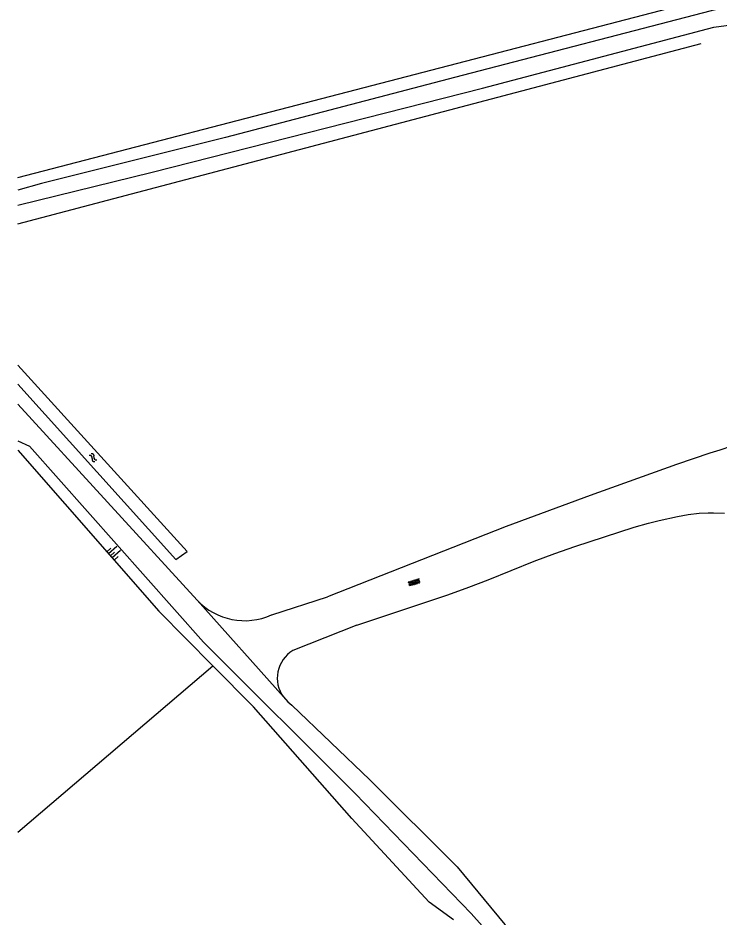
# Model space of a CAD drawing. Extents: x 130998 to 133001, y 398999 to 403002.
# Drawn here: x 131000 to 131126.9, y 400092.8 to 400255.4 of the extents above; entities that cross this region are included whole.
import ezdxf

# ---------------------------------------------------------------- set-up
doc = ezdxf.new("R2010")
doc.units = 0
for name, color, linetype in [('gg-knt-BGT kruinlijn', 7, 'Continuous'), ('gg-knt-onverhard', 7, 'Continuous'), ('gg-kntw-bovenkant insteek waterloop', 7, 'Continuous'), ('gg-kntw-midden sloot', 7, 'Continuous'), ('gt-grn-groengrens', 7, 'Continuous'), ('gt-grn-weggrens', 7, 'Continuous'), ('gt-symb-overige verharding', 7, 'Continuous'), ('gt-symb-talud symbool', 7, 'Continuous'), ('gt-symb-watersymbool', 7, 'Continuous')]:
    doc.layers.add(name, color=color, linetype=linetype)

# ---------------------------------------------------------------- blocks, each defined once
blk = doc.blocks.new('gt0-OVH')
at = {"layer": 'gt-symb-overige verharding'}
for points in [[(-0.97, 0.3), (-0.97, 0.31), (-0.96, 0.32), (-0.97, 0.33), (-0.97, 0.34), (-0.98, 0.35), (-0.99, 0.35), (-1, 0.36), (-1.01, 0.35), (-1.02, 0.35), (-1.03, 0.34), (-1.03, 0.33), (-1.04, 0.32), (-1.03, 0.31), (-1.03, 0.3), (-1.02, 0.29), (-1.01, 0.29), (-1, 0.28), (-0.99, 0.29), (-0.98, 0.29)], [(-0.87, 0.11), (-0.87, 0.12), (-0.86, 0.13), (-0.87, 0.14), (-0.87, 0.15), (-0.88, 0.16), (-0.89, 0.16), (-0.9, 0.16), (-0.91, 0.16), (-0.92, 0.16), (-0.93, 0.15), (-0.93, 0.14), (-0.94, 0.13), (-0.93, 0.12), (-0.93, 0.11), (-0.92, 0.1), (-0.91, 0.09), (-0.9, 0.09), (-0.89, 0.09), (-0.88, 0.1)], [(-0.77, 0.3), (-0.77, 0.31), (-0.76, 0.32), (-0.77, 0.33), (-0.77, 0.34), (-0.78, 0.35), (-0.79, 0.35), (-0.8, 0.36), (-0.81, 0.35), (-0.82, 0.35), (-0.83, 0.34), (-0.83, 0.33), (-0.84, 0.32), (-0.83, 0.31), (-0.83, 0.3), (-0.82, 0.29), (-0.81, 0.29), (-0.8, 0.28), (-0.79, 0.29), (-0.78, 0.29)], [(-0.67, 0.11), (-0.67, 0.12), (-0.66, 0.13), (-0.67, 0.14), (-0.67, 0.15), (-0.68, 0.16), (-0.69, 0.16), (-0.7, 0.16), (-0.71, 0.16), (-0.72, 0.16), (-0.73, 0.15), (-0.73, 0.14), (-0.74, 0.13), (-0.73, 0.12), (-0.73, 0.11), (-0.72, 0.1), (-0.71, 0.09), (-0.7, 0.09), (-0.69, 0.09), (-0.68, 0.1)], [(-0.57, 0.3), (-0.57, 0.31), (-0.56, 0.32), (-0.57, 0.33), (-0.57, 0.34), (-0.58, 0.35), (-0.59, 0.35), (-0.6, 0.36), (-0.61, 0.35), (-0.62, 0.35), (-0.63, 0.34), (-0.63, 0.33), (-0.64, 0.32), (-0.63, 0.31), (-0.63, 0.3), (-0.62, 0.29), (-0.61, 0.29), (-0.6, 0.28), (-0.59, 0.29), (-0.58, 0.29)], [(-0.47, 0.11), (-0.47, 0.12), (-0.46, 0.13), (-0.47, 0.14), (-0.47, 0.15), (-0.48, 0.16), (-0.49, 0.16), (-0.5, 0.16), (-0.51, 0.16), (-0.52, 0.16), (-0.53, 0.15), (-0.53, 0.14), (-0.54, 0.13), (-0.53, 0.12), (-0.53, 0.11), (-0.52, 0.1), (-0.51, 0.09), (-0.5, 0.09), (-0.49, 0.09), (-0.48, 0.1)], [(-0.37, 0.3), (-0.37, 0.31), (-0.36, 0.32), (-0.37, 0.33), (-0.37, 0.34), (-0.38, 0.35), (-0.39, 0.35), (-0.4, 0.36), (-0.41, 0.35), (-0.42, 0.35), (-0.43, 0.34), (-0.43, 0.33), (-0.44, 0.32), (-0.43, 0.31), (-0.43, 0.3), (-0.42, 0.29), (-0.41, 0.29), (-0.4, 0.28), (-0.39, 0.29), (-0.38, 0.29)], [(-0.27, 0.11), (-0.27, 0.12), (-0.26, 0.13), (-0.27, 0.14), (-0.27, 0.15), (-0.28, 0.16), (-0.29, 0.16), (-0.3, 0.16), (-0.31, 0.16), (-0.32, 0.16), (-0.33, 0.15), (-0.33, 0.14), (-0.34, 0.13), (-0.33, 0.12), (-0.33, 0.11), (-0.32, 0.1), (-0.31, 0.09), (-0.3, 0.09), (-0.29, 0.09), (-0.28, 0.1)], [(-0.17, 0.3), (-0.17, 0.31), (-0.16, 0.32), (-0.17, 0.33), (-0.17, 0.34), (-0.18, 0.35), (-0.19, 0.35), (-0.2, 0.36), (-0.21, 0.35), (-0.22, 0.35), (-0.23, 0.34), (-0.23, 0.33), (-0.24, 0.32), (-0.23, 0.31), (-0.23, 0.3), (-0.22, 0.29), (-0.21, 0.29), (-0.2, 0.28), (-0.19, 0.29), (-0.18, 0.29)], [(-0.07, 0.11), (-0.07, 0.12), (-0.06, 0.13), (-0.07, 0.14), (-0.07, 0.15), (-0.08, 0.16), (-0.09, 0.16), (-0.1, 0.16), (-0.11, 0.16), (-0.12, 0.16), (-0.13, 0.15), (-0.13, 0.14), (-0.14, 0.13), (-0.13, 0.12), (-0.13, 0.11), (-0.12, 0.1), (-0.11, 0.09), (-0.1, 0.09), (-0.09, 0.09), (-0.08, 0.1)], [(0.03, 0.3), (0.03, 0.31), (0.04, 0.32), (0.03, 0.33), (0.03, 0.34), (0.02, 0.35), (0.01, 0.35), (0, 0.36), (-0.01, 0.35), (-0.02, 0.35), (-0.03, 0.34), (-0.03, 0.33), (-0.04, 0.32), (-0.03, 0.31), (-0.03, 0.3), (-0.02, 0.29), (-0.01, 0.29), (0, 0.28), (0.01, 0.29), (0.02, 0.29)], [(0.13, 0.11), (0.13, 0.12), (0.14, 0.13), (0.13, 0.14), (0.13, 0.15), (0.12, 0.16), (0.11, 0.16), (0.1, 0.16), (0.09, 0.16), (0.08, 0.16), (0.07, 0.15), (0.07, 0.14), (0.06, 0.13), (0.07, 0.12), (0.07, 0.11), (0.08, 0.1), (0.09, 0.09), (0.1, 0.09), (0.11, 0.09), (0.12, 0.1)], [(0.23, 0.3), (0.23, 0.31), (0.24, 0.32), (0.23, 0.33), (0.23, 0.34), (0.22, 0.35), (0.21, 0.35), (0.2, 0.36), (0.19, 0.35), (0.18, 0.35), (0.17, 0.34), (0.17, 0.33), (0.16, 0.32), (0.17, 0.31), (0.17, 0.3), (0.18, 0.29), (0.19, 0.29), (0.2, 0.28), (0.21, 0.29), (0.22, 0.29)], [(0.33, 0.11), (0.33, 0.12), (0.34, 0.13), (0.33, 0.14), (0.33, 0.15), (0.32, 0.16), (0.31, 0.16), (0.3, 0.16), (0.29, 0.16), (0.28, 0.16), (0.27, 0.15), (0.27, 0.14), (0.26, 0.13), (0.27, 0.12), (0.27, 0.11), (0.28, 0.1), (0.29, 0.09), (0.3, 0.09), (0.31, 0.09), (0.32, 0.1)], [(0.43, 0.3), (0.43, 0.31), (0.44, 0.32), (0.43, 0.33), (0.43, 0.34), (0.42, 0.35), (0.41, 0.35), (0.4, 0.36), (0.39, 0.35), (0.38, 0.35), (0.37, 0.34), (0.37, 0.33), (0.36, 0.32), (0.37, 0.31), (0.37, 0.3), (0.38, 0.29), (0.39, 0.29), (0.4, 0.28), (0.41, 0.29), (0.42, 0.29)], [(0.53, 0.11), (0.53, 0.12), (0.54, 0.13), (0.53, 0.14), (0.53, 0.15), (0.52, 0.16), (0.51, 0.16), (0.5, 0.16), (0.49, 0.16), (0.48, 0.16), (0.47, 0.15), (0.47, 0.14), (0.46, 0.13), (0.47, 0.12), (0.47, 0.11), (0.48, 0.1), (0.49, 0.09), (0.5, 0.09), (0.51, 0.09), (0.52, 0.1)], [(0.63, 0.3), (0.63, 0.31), (0.64, 0.32), (0.63, 0.33), (0.63, 0.34), (0.62, 0.35), (0.61, 0.35), (0.6, 0.36), (0.59, 0.35), (0.58, 0.35), (0.57, 0.34), (0.57, 0.33), (0.56, 0.32), (0.57, 0.31), (0.57, 0.3), (0.58, 0.29), (0.59, 0.29), (0.6, 0.28), (0.61, 0.29), (0.62, 0.29)], [(0.73, 0.11), (0.73, 0.12), (0.74, 0.13), (0.73, 0.14), (0.73, 0.15), (0.72, 0.16), (0.71, 0.16), (0.7, 0.16), (0.69, 0.16), (0.68, 0.16), (0.67, 0.15), (0.67, 0.14), (0.66, 0.13), (0.67, 0.12), (0.67, 0.11), (0.68, 0.1), (0.69, 0.09), (0.7, 0.09), (0.71, 0.09), (0.72, 0.1)], [(0.83, 0.3), (0.83, 0.31), (0.84, 0.32), (0.83, 0.33), (0.83, 0.34), (0.82, 0.35), (0.81, 0.35), (0.8, 0.36), (0.79, 0.35), (0.78, 0.35), (0.77, 0.34), (0.77, 0.33), (0.76, 0.32), (0.77, 0.31), (0.77, 0.3), (0.78, 0.29), (0.79, 0.29), (0.8, 0.28), (0.81, 0.29), (0.82, 0.29)], [(0.93, 0.11), (0.93, 0.12), (0.94, 0.13), (0.93, 0.14), (0.93, 0.15), (0.92, 0.16), (0.91, 0.16), (0.9, 0.16), (0.89, 0.16), (0.88, 0.16), (0.87, 0.15), (0.87, 0.14), (0.86, 0.13), (0.87, 0.12), (0.87, 0.11), (0.88, 0.1), (0.89, 0.09), (0.9, 0.09), (0.91, 0.09), (0.92, 0.1)], [(1.03, 0.3), (1.03, 0.31), (1.04, 0.32), (1.03, 0.33), (1.03, 0.34), (1.02, 0.35), (1.01, 0.35), (1, 0.36), (0.99, 0.35), (0.98, 0.35), (0.97, 0.34), (0.97, 0.33), (0.96, 0.32), (0.97, 0.31), (0.97, 0.3), (0.98, 0.29), (0.99, 0.29), (1, 0.28), (1.01, 0.29), (1.02, 0.29)], [(-0.97, -0.14), (-0.97, -0.13), (-0.96, -0.12), (-0.97, -0.11), (-0.97, -0.1), (-0.98, -0.09), (-0.99, -0.09), (-1, -0.08), (-1.01, -0.09), (-1.02, -0.09), (-1.03, -0.1), (-1.03, -0.11), (-1.04, -0.12), (-1.03, -0.13), (-1.03, -0.14), (-1.02, -0.15), (-1.01, -0.15), (-1, -0.16), (-0.99, -0.15), (-0.98, -0.15)], [(-0.87, -0.33), (-0.87, -0.32), (-0.86, -0.31), (-0.87, -0.3), (-0.87, -0.29), (-0.88, -0.28), (-0.89, -0.28), (-0.9, -0.28), (-0.91, -0.28), (-0.92, -0.28), (-0.93, -0.29), (-0.93, -0.3), (-0.94, -0.31), (-0.93, -0.32), (-0.93, -0.33), (-0.92, -0.34), (-0.91, -0.35), (-0.9, -0.35), (-0.89, -0.35), (-0.88, -0.34)], [(-0.77, -0.14), (-0.77, -0.13), (-0.76, -0.12), (-0.77, -0.11), (-0.77, -0.1), (-0.78, -0.09), (-0.79, -0.09), (-0.8, -0.08), (-0.81, -0.09), (-0.82, -0.09), (-0.83, -0.1), (-0.83, -0.11), (-0.84, -0.12), (-0.83, -0.13), (-0.83, -0.14), (-0.82, -0.15), (-0.81, -0.15), (-0.8, -0.16), (-0.79, -0.15), (-0.78, -0.15)], [(-0.67, -0.33), (-0.67, -0.32), (-0.66, -0.31), (-0.67, -0.3), (-0.67, -0.29), (-0.68, -0.28), (-0.69, -0.28), (-0.7, -0.28), (-0.71, -0.28), (-0.72, -0.28), (-0.73, -0.29), (-0.73, -0.3), (-0.74, -0.31), (-0.73, -0.32), (-0.73, -0.33), (-0.72, -0.34), (-0.71, -0.35), (-0.7, -0.35), (-0.69, -0.35), (-0.68, -0.34)], [(-0.57, -0.14), (-0.57, -0.13), (-0.56, -0.12), (-0.57, -0.11), (-0.57, -0.1), (-0.58, -0.09), (-0.59, -0.09), (-0.6, -0.08), (-0.61, -0.09), (-0.62, -0.09), (-0.63, -0.1), (-0.63, -0.11), (-0.64, -0.12), (-0.63, -0.13), (-0.63, -0.14), (-0.62, -0.15), (-0.61, -0.15), (-0.6, -0.16), (-0.59, -0.15), (-0.58, -0.15)], [(-0.47, -0.33), (-0.47, -0.32), (-0.46, -0.31), (-0.47, -0.3), (-0.47, -0.29), (-0.48, -0.28), (-0.49, -0.28), (-0.5, -0.28), (-0.51, -0.28), (-0.52, -0.28), (-0.53, -0.29), (-0.53, -0.3), (-0.54, -0.31), (-0.53, -0.32), (-0.53, -0.33), (-0.52, -0.34), (-0.51, -0.35), (-0.5, -0.35), (-0.49, -0.35), (-0.48, -0.34)], [(-0.37, -0.14), (-0.37, -0.13), (-0.36, -0.12), (-0.37, -0.11), (-0.37, -0.1), (-0.38, -0.09), (-0.39, -0.09), (-0.4, -0.08), (-0.41, -0.09), (-0.42, -0.09), (-0.43, -0.1), (-0.43, -0.11), (-0.44, -0.12), (-0.43, -0.13), (-0.43, -0.14), (-0.42, -0.15), (-0.41, -0.15), (-0.4, -0.16), (-0.39, -0.15), (-0.38, -0.15)], [(-0.27, -0.33), (-0.27, -0.32), (-0.26, -0.31), (-0.27, -0.3), (-0.27, -0.29), (-0.28, -0.28), (-0.29, -0.28), (-0.3, -0.28), (-0.31, -0.28), (-0.32, -0.28), (-0.33, -0.29), (-0.33, -0.3), (-0.34, -0.31), (-0.33, -0.32), (-0.33, -0.33), (-0.32, -0.34), (-0.31, -0.35), (-0.3, -0.35), (-0.29, -0.35), (-0.28, -0.34)], [(-0.17, -0.14), (-0.17, -0.13), (-0.16, -0.12), (-0.17, -0.11), (-0.17, -0.1), (-0.18, -0.09), (-0.19, -0.09), (-0.2, -0.08), (-0.21, -0.09), (-0.22, -0.09), (-0.23, -0.1), (-0.23, -0.11), (-0.24, -0.12), (-0.23, -0.13), (-0.23, -0.14), (-0.22, -0.15), (-0.21, -0.15), (-0.2, -0.16), (-0.19, -0.15), (-0.18, -0.15)], [(-0.07, -0.33), (-0.07, -0.32), (-0.06, -0.31), (-0.07, -0.3), (-0.07, -0.29), (-0.08, -0.28), (-0.09, -0.28), (-0.1, -0.28), (-0.11, -0.28), (-0.12, -0.28), (-0.13, -0.29), (-0.13, -0.3), (-0.14, -0.31), (-0.13, -0.32), (-0.13, -0.33), (-0.12, -0.34), (-0.11, -0.35), (-0.1, -0.35), (-0.09, -0.35), (-0.08, -0.34)], [(0.03, -0.14), (0.03, -0.13), (0.04, -0.12), (0.03, -0.11), (0.03, -0.1), (0.02, -0.09), (0.01, -0.09), (0, -0.08), (-0.01, -0.09), (-0.02, -0.09), (-0.03, -0.1), (-0.03, -0.11), (-0.04, -0.12), (-0.03, -0.13), (-0.03, -0.14), (-0.02, -0.15), (-0.01, -0.15), (0, -0.16), (0.01, -0.15), (0.02, -0.15)], [(0.13, -0.33), (0.13, -0.32), (0.14, -0.31), (0.13, -0.3), (0.13, -0.29), (0.12, -0.28), (0.11, -0.28), (0.1, -0.28), (0.09, -0.28), (0.08, -0.28), (0.07, -0.29), (0.07, -0.3), (0.06, -0.31), (0.07, -0.32), (0.07, -0.33), (0.08, -0.34), (0.09, -0.35), (0.1, -0.35), (0.11, -0.35), (0.12, -0.34)], [(0.23, -0.14), (0.23, -0.13), (0.24, -0.12), (0.23, -0.11), (0.23, -0.1), (0.22, -0.09), (0.21, -0.09), (0.2, -0.08), (0.19, -0.09), (0.18, -0.09), (0.17, -0.1), (0.17, -0.11), (0.16, -0.12), (0.17, -0.13), (0.17, -0.14), (0.18, -0.15), (0.19, -0.15), (0.2, -0.16), (0.21, -0.15), (0.22, -0.15)], [(0.33, -0.33), (0.33, -0.32), (0.34, -0.31), (0.33, -0.3), (0.33, -0.29), (0.32, -0.28), (0.31, -0.28), (0.3, -0.28), (0.29, -0.28), (0.28, -0.28), (0.27, -0.29), (0.27, -0.3), (0.26, -0.31), (0.27, -0.32), (0.27, -0.33), (0.28, -0.34), (0.29, -0.35), (0.3, -0.35), (0.31, -0.35), (0.32, -0.34)], [(0.43, -0.14), (0.43, -0.13), (0.44, -0.12), (0.43, -0.11), (0.43, -0.1), (0.42, -0.09), (0.41, -0.09), (0.4, -0.08), (0.39, -0.09), (0.38, -0.09), (0.37, -0.1), (0.37, -0.11), (0.36, -0.12), (0.37, -0.13), (0.37, -0.14), (0.38, -0.15), (0.39, -0.15), (0.4, -0.16), (0.41, -0.15), (0.42, -0.15)], [(0.53, -0.33), (0.53, -0.32), (0.54, -0.31), (0.53, -0.3), (0.53, -0.29), (0.52, -0.28), (0.51, -0.28), (0.5, -0.28), (0.49, -0.28), (0.48, -0.28), (0.47, -0.29), (0.47, -0.3), (0.46, -0.31), (0.47, -0.32), (0.47, -0.33), (0.48, -0.34), (0.49, -0.35), (0.5, -0.35), (0.51, -0.35), (0.52, -0.34)], [(0.63, -0.14), (0.63, -0.13), (0.64, -0.12), (0.63, -0.11), (0.63, -0.1), (0.62, -0.09), (0.61, -0.09), (0.6, -0.08), (0.59, -0.09), (0.58, -0.09), (0.57, -0.1), (0.57, -0.11), (0.56, -0.12), (0.57, -0.13), (0.57, -0.14), (0.58, -0.15), (0.59, -0.15), (0.6, -0.16), (0.61, -0.15), (0.62, -0.15)], [(0.73, -0.33), (0.73, -0.32), (0.74, -0.31), (0.73, -0.3), (0.73, -0.29), (0.72, -0.28), (0.71, -0.28), (0.7, -0.28), (0.69, -0.28), (0.68, -0.28), (0.67, -0.29), (0.67, -0.3), (0.66, -0.31), (0.67, -0.32), (0.67, -0.33), (0.68, -0.34), (0.69, -0.35), (0.7, -0.35), (0.71, -0.35), (0.72, -0.34)], [(0.83, -0.14), (0.83, -0.13), (0.84, -0.12), (0.83, -0.11), (0.83, -0.1), (0.82, -0.09), (0.81, -0.09), (0.8, -0.08), (0.79, -0.09), (0.78, -0.09), (0.77, -0.1), (0.77, -0.11), (0.76, -0.12), (0.77, -0.13), (0.77, -0.14), (0.78, -0.15), (0.79, -0.15), (0.8, -0.16), (0.81, -0.15), (0.82, -0.15)], [(0.93, -0.33), (0.93, -0.32), (0.94, -0.31), (0.93, -0.3), (0.93, -0.29), (0.92, -0.28), (0.91, -0.28), (0.9, -0.28), (0.89, -0.28), (0.88, -0.28), (0.87, -0.29), (0.87, -0.3), (0.86, -0.31), (0.87, -0.32), (0.87, -0.33), (0.88, -0.34), (0.89, -0.35), (0.9, -0.35), (0.91, -0.35), (0.92, -0.34)], [(1.03, -0.14), (1.03, -0.13), (1.04, -0.12), (1.03, -0.11), (1.03, -0.1), (1.02, -0.09), (1.01, -0.09), (1, -0.08), (0.99, -0.09), (0.98, -0.09), (0.97, -0.1), (0.97, -0.11), (0.96, -0.12), (0.97, -0.13), (0.97, -0.14), (0.98, -0.15), (0.99, -0.15), (1, -0.16), (1.01, -0.15), (1.02, -0.15)]]:
    blk.add_lwpolyline(points, close=True, dxfattribs=at)
blk = doc.blocks.new('gt0-TALUD_1')
at = {"layer": 'gt-symb-talud symbool'}
for p, q in [((-1, -1), (-1, 0)), ((-0.5, -2), (-0.5, 0)), ((0, -1), (0, 0)), ((0.5, -2), (0.5, 0)), ((1, -1), (1, 0))]:
    blk.add_line(p, q, dxfattribs=at)
blk = doc.blocks.new('gt0-WA')
at = {"layer": 'gt-symb-watersymbool'}
for centre, start, end in [((-0.32, 0.02), 28.0725, 151.9275), ((0.43, 0.42), 208.0725, 331.9275), ((-0.32, -0.43), 28.0725, 151.9275), ((0.43, -0.03), 208.0725, 331.9275)]:
    blk.add_arc(centre, 0.425, start, end, dxfattribs=at)

msp = doc.modelspace()

# ---------------------------------------------------------------- linework, layer by layer
at = {"layer": 'gg-knt-BGT kruinlijn'}
for points in [[(131000, 400177.23), (131025.51, 400148.12), (131035.26, 400138.26)], [(131078.82, 400092.32), (131074.45, 400095.48), (131060.43, 400110.65), (131042.62, 400130.83), (131035.26, 400138.26)]]:
    msp.add_lwpolyline(points, dxfattribs=at)
at = {"layer": 'gg-knt-onverhard'}
for p, q in [((131000, 400185.6), (131032.41, 400150.12)), ((131045.92, 400147.46), (131056.01, 400150.74)), ((131061.32, 400145.61), (131049.72, 400141.01))]:
    msp.add_line(p, q, dxfattribs=at)
for points in [[(131000, 400307.23), (131015.66, 400311.22), (131033.13, 400315.75), (131068.79, 400324.17), (131113.22, 400334.74), (131135.32, 400340.41), (131136.05, 400340.34), (131136.87, 400340.11), (131137.68, 400339.03), (131137.82, 400337.08), (131135.71, 400299.37), (131133.72, 400268.32), (131133.48, 400261.32), (131132.77, 400259.29), (131131.43, 400258.08), (131125.48, 400256.73), (131080.4, 400245.03), (131037.54, 400233.79), (131004.23, 400225.48), (131000, 400224.29)], [(131000, 400221.6), (131024.31, 400227.57), (131084.08, 400242.75), (131125.93, 400253.77), (131130.4, 400254.37), (131132.19, 400254.11), (131133.05, 400252.88), (131133.14, 400250.87), (131130.39, 400182.07), (131130.24, 400179.02), (131129.14, 400177.99), (131127.03, 400177.28), (131125.21, 400176.74), (131119.18, 400174.64), (131103.59, 400169.05), (131088.34, 400163.46), (131056.01, 400150.74)], [(131000, 400178.95), (131002.1, 400177.99), (131033.6, 400142.54), (131061.02, 400115.13), (131082, 400093.47), (131113.71, 400057.96), (131120.04, 400047.83), (131121.61, 400043.14)], [(131061.32, 400145.61), (131077.82, 400151.11), (131081.59, 400152.45), (131085.09, 400153.78), (131093.44, 400157.15), (131097.17, 400158.58), (131100.77, 400159.83), (131111.55, 400163.31), (131114.1, 400164.05), (131116.03, 400164.55), (131119.34, 400165.26), (131121.31, 400165.6), (131123.3, 400165.84), (131124.89, 400165.93), (131125.89, 400165.94), (131127.89, 400165.85)], [(131048.03, 400132.63), (131048.84, 400131.72), (131049.59, 400131.14), (131063.67, 400117.65), (131079.51, 400101.92), (131088.11, 400091.49), (131124.99, 400050.32), (131125.98, 400049.01)]]:
    msp.add_lwpolyline(points, dxfattribs=at)
for centre, radius, start, end in [((131041.03, 400158.28), 11.87, 223.42, 294.2899), ((131052.76, 400136.03), 5.83, 121.4373, 215.7615)]:
    msp.add_arc(centre, radius, start, end, dxfattribs=at)
at = {"layer": 'gg-kntw-bovenkant insteek waterloop'}
msp.add_lwpolyline([(131000, 400189.19), (131028.6, 400157.5), (131030.64, 400158.93), (131000, 400192.63)], dxfattribs=at)
at = {"layer": 'gg-kntw-midden sloot'}
for p, q in [((131000, 400226.58), (131131.72, 400260.83)), ((131000, 400218.21), (131123.68, 400250.84))]:
    msp.add_line(p, q, dxfattribs=at)
at = {"layer": 'gt-grn-groengrens'}
msp.add_line((131000, 400108.16), (131035.26, 400138.26), dxfattribs=at)
at = {"layer": 'gt-grn-weggrens'}
msp.add_line((131032.41, 400150.12), (131048.03, 400132.63), dxfattribs=at)

# ---------------------------------------------------------------- block references
at = {"layer": 'gt-symb-overige verharding', "rotation": 16.858398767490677}
msp.add_blockref('gt0-OVH', (131071.73, 400153.34), dxfattribs=at)
at = {"layer": 'gt-symb-talud symbool', "xscale": 0.9998924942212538, "yscale": 0.9998924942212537, "rotation": 131.22904927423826}
msp.add_blockref('gt0-TALUD_1', (131016.73, 400158.14), dxfattribs=at)
at = {"layer": 'gt-symb-watersymbool', "rotation": -47.75715663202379}
msp.add_blockref('gt0-WA', (131013.55, 400175.93), dxfattribs=at)

doc.saveas('drawing.dxf')
